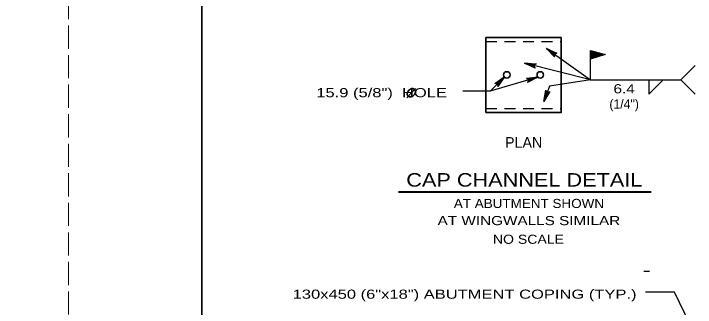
# Model space of a CAD drawing. Extents: x -6.4 to 73.1, y -66 to 0.
# Drawn here: x 33.28 to 42.22, y -36.55 to -32.69 of the extents above; entities that cross this region are included whole.
import ezdxf
from ezdxf.enums import TextEntityAlignment as Align

# ---------------------------------------------------------------- set-up
doc = ezdxf.new("R2010")
doc.units = 0
doc.header["$LTSCALE"] = 0.048
doc.linetypes.add('LONG_DASHED', pattern=[7.5, 6, -1.5])
doc.linetypes.add('MEDIUM_DASHED', pattern=[4.5, 3, -1.5])
for name, color, linetype, lineweight in [('1', 7, 'Continuous', 13), ('3', 7, 'Continuous', 35), ('4', 7, 'Continuous', 25), ('5', 7, 'Continuous', 25), ('63', 7, 'LONG_DASHED', 13)]:
    doc.layers.add(name, color=color, linetype=linetype, lineweight=lineweight)

msp = doc.modelspace()

# ---------------------------------------------------------------- linework, layer by layer
at = {"layer": '1', "lineweight": 35}
msp.add_lwpolyline([(35.75, -43.25), (67.25, -43.25), (67.25, -22.75), (35.75, -22.75)], close=True, dxfattribs=at)
at = {"layer": '3'}
for q in [(40.46525, -33.004), (39.47558, -33.988)]:
    msp.add_line((39.47558, -33.004), q, dxfattribs=at)
at = {"layer": '3', "linetype": 'MEDIUM_DASHED', "lineweight": 25}
for p, q in [((39.47558, -33.05525), (40.46525, -33.05525)), ((39.47558, -33.93675), (40.46525, -33.93675))]:
    msp.add_line(p, q, dxfattribs=at)
at = {"layer": '3', "lineweight": 25}
for p, q in [((40.27067, -33.14725), (40.84858, -33.55908)), ((40.84858, -33.55908), (39.98417, -33.34367)), ((42.03408, -33.55917), (42.22242, -33.37083)), ((40.84858, -33.55908), (40.311, -33.64517)), ((40.84858, -33.55908), (42.03417, -33.55908)), ((42.03408, -33.55917), (42.22242, -33.7475)), ((40.311, -33.64517), (40.23583, -33.84458))]:
    msp.add_line(p, q, dxfattribs=at)
at = {"layer": '3'}
msp.add_lwpolyline([(39.47558, -33.988), (40.46525, -33.988), (40.46525, -33.004)], dxfattribs=at)
at = {"layer": '3', "lineweight": 25}
for points in [[(40.84858, -33.55908), (40.84858, -33.17508), (41.041, -33.22867), (40.84842, -33.28742), (40.85208, -33.18142), (41.02567, -33.2285), (40.85333, -33.27992), (40.85333, -33.18633), (41.01517, -33.22792), (40.85642, -33.275), (40.85583, -33.19192), (41.00208, -33.2285), (40.85892, -33.27), (40.85833, -33.19875), (40.98533, -33.22792), (40.86942, -33.25767), (40.862, -33.20367), (40.97425, -33.22667), (40.867, -33.26325), (40.86575, -33.2105), (40.96308, -33.22667), (40.87133, -33.25517), (40.86883, -33.2155), (40.95067, -33.22667), (40.87442, -33.25142), (40.87133, -33.21792), (40.94008, -33.22667), (40.87567, -33.24775), (40.87567, -33.22292), (40.92958, -33.22725), (40.87875, -33.24275), (40.87875, -33.226), (40.91467, -33.22908), (40.88058, -33.23967), (40.88183, -33.231), (40.90358, -33.23033), (40.88125, -33.23717), (40.88308, -33.23283), (41.03433, -33.2285), (40.8515, -33.28308), (40.85083, -33.17825)], [(41.61592, -33.55908), (41.61592, -33.74742), (41.80425, -33.55908)]]:
    msp.add_lwpolyline(points, dxfattribs=at)
at = {"layer": '3'}
for centre in [(39.75127, -33.49602), (40.18956, -33.49602)]:
    msp.add_circle(centre, 0.04217, dxfattribs=at)
at = {"layer": '4'}
for p, q in [((40.15925, -33.52533), (39.53275, -33.71025)), ((41.54975, -36.07575), (41.6225, -36.07575)), ((42.19158, -36.85133), (41.95175, -36.34792))]:
    msp.add_line(p, q, dxfattribs=at)
at = {"layer": '4', "lineweight": 40}
msp.add_line((38.3295, -35.03375), (41.64542, -35.03375), dxfattribs=at)
at = {"layer": '4'}
for points in [[(40.27067, -33.14725), (40.40833, -33.21108), (40.40133, -33.211), (40.39433, -33.21092), (40.389, -33.21325), (40.38367, -33.21558), (40.38008, -33.21917), (40.3765, -33.22275), (40.37433, -33.22733), (40.37208, -33.23183), (40.37158, -33.23767), (40.37108, -33.24342), (40.3735, -33.25), (40.37583, -33.25658), (40.27067, -33.14725), (40.3735, -33.25), (40.37108, -33.24342), (40.27067, -33.14725), (40.37158, -33.23767), (40.37208, -33.23183), (40.27067, -33.14725), (40.37433, -33.22733), (40.3765, -33.22275), (40.27067, -33.14725), (40.38008, -33.21917), (40.38367, -33.21558), (40.27067, -33.14725), (40.389, -33.21325), (40.39433, -33.21092), (40.27067, -33.14725), (40.40133, -33.211)], [(39.98417, -33.34375), (40.13567, -33.35167), (40.12917, -33.35417), (40.12267, -33.35667), (40.11858, -33.36083), (40.1145, -33.365), (40.1125, -33.36967), (40.1105, -33.37433), (40.11017, -33.37942), (40.10983, -33.38442), (40.1115, -33.39), (40.11325, -33.39558), (40.11783, -33.40075), (40.1225, -33.406), (39.98417, -33.34375), (40.11783, -33.40075), (40.11325, -33.39558), (39.98417, -33.34375), (40.1115, -33.39), (40.10983, -33.38442), (39.98417, -33.34375), (40.11017, -33.37942), (40.1105, -33.37433), (39.98417, -33.34375), (40.1125, -33.36967), (40.1145, -33.365), (39.98417, -33.34375), (40.11858, -33.36083), (40.12267, -33.35667), (39.98417, -33.34375), (40.12917, -33.35417)], [(39.71875, -33.52283), (39.53275, -33.71025), (39.17275, -33.71025)], [(39.71875, -33.52283), (39.6335, -33.64842), (39.63475, -33.6415), (39.636, -33.63467), (39.6345, -33.629), (39.63308, -33.62342), (39.63008, -33.61925), (39.62717, -33.61517), (39.623, -33.61225), (39.61883, -33.60933), (39.61325, -33.60792), (39.60758, -33.6065), (39.60075, -33.60775), (39.59383, -33.609), (39.71875, -33.52283), (39.60075, -33.60775), (39.60758, -33.6065), (39.71875, -33.52283), (39.61325, -33.60792), (39.61883, -33.60933), (39.71875, -33.52283), (39.623, -33.61225), (39.62717, -33.61517), (39.71875, -33.52283), (39.63008, -33.61925), (39.63308, -33.62342), (39.71875, -33.52283), (39.6345, -33.629), (39.636, -33.63467), (39.71875, -33.52283), (39.63475, -33.6415)], [(40.15925, -33.52533), (40.02408, -33.59442), (40.0285, -33.58892), (40.03292, -33.5835), (40.03433, -33.57783), (40.03575, -33.57225), (40.03517, -33.56717), (40.03458, -33.56217), (40.03233, -33.55758), (40.03008, -33.553), (40.02583, -33.54908), (40.02158, -33.54517), (40.01492, -33.54292), (40.00825, -33.54075), (40.15925, -33.52533), (40.01492, -33.54292), (40.02158, -33.54517), (40.15925, -33.52533), (40.02583, -33.54908), (40.03008, -33.553), (40.15925, -33.52533), (40.03233, -33.55758), (40.03458, -33.56217), (40.15925, -33.52533), (40.03517, -33.56717), (40.03575, -33.57225), (40.15925, -33.52533), (40.03433, -33.57783), (40.03292, -33.5835), (40.15925, -33.52533), (40.0285, -33.58892)], [(40.23592, -33.84458), (40.26275, -33.69525), (40.26442, -33.70208), (40.26608, -33.70883), (40.26967, -33.71342), (40.27333, -33.71792), (40.27767, -33.7205), (40.28208, -33.72308), (40.28708, -33.72408), (40.292, -33.725), (40.29775, -33.72408), (40.3035, -33.72308), (40.30925, -33.71908), (40.315, -33.71517), (40.23592, -33.84458), (40.30925, -33.71908), (40.3035, -33.72308), (40.23592, -33.84458), (40.29775, -33.72408), (40.292, -33.725), (40.23592, -33.84458), (40.28708, -33.72408), (40.28208, -33.72308), (40.23592, -33.84458), (40.27767, -33.7205), (40.27333, -33.71792), (40.23592, -33.84458), (40.26967, -33.71342), (40.26608, -33.70883), (40.23592, -33.84458), (40.26442, -33.70208)]]:
    msp.add_lwpolyline(points, dxfattribs=at)
at = {"layer": '5', "lineweight": 35}
msp.add_line((38.44108, -33.796), (38.55308, -33.67342), dxfattribs=at)
at = {"layer": '5'}
msp.add_line((41.95183, -36.34792), (41.56917, -36.34792), dxfattribs=at)
at = {"layer": '5', "lineweight": 35}
msp.add_spline([(38.54142, -33.6855), (38.53267, -33.67867), (38.52392, -33.67625), (38.51292, -33.67525), (38.50667, -33.67525), (38.49592, -33.67775), (38.48608, -33.68225), (38.47917, -33.68617), (38.46592, -33.69675), (38.45558, -33.71025), (38.44933, -33.72292), (38.44567, -33.7345), (38.44458, -33.74525), (38.44567, -33.7545), (38.45017, -33.76767), (38.45492, -33.7745), (38.46458, -33.78175), (38.47908, -33.78525), (38.49558, -33.78475), (38.51642, -33.77525), (38.53167, -33.76217), (38.54317, -33.74625), (38.55067, -33.72967), (38.55317, -33.71125), (38.54992, -33.69942), (38.54192, -33.6855)], degree=3, dxfattribs=at)
at = {"layer": '63'}
for points in [[(0, -44), (34, -44), (34, -22), (0, -22)], [(34, -44), (68, -44), (68, -22), (34, -22)]]:
    msp.add_lwpolyline(points, close=True, dxfattribs=at)

# ---------------------------------------------------------------- texts
at = {"layer": '4'}
for s, height, width, p in [('6.4', 0.12, 1.25, (41.29, -33.73817)), ('CAP CHANNEL DETAIL', 0.1772, 1.2, (39.98062, -34.96358)), ('AT ABUTMENT SHOWN', 0.12, 1.1, (40.04121, -35.2445)), ('AT WINGWALLS SIMILAR', 0.12, 1.25, (40.04121, -35.4695)), ('NO SCALE', 0.12, 1.15, (40.03467, -35.71483))]:
    msp.add_text(s, height=height, dxfattribs=dict(at, width=width)).set_placement(p, align=Align.CENTER)
at = {"layer": '4', "width": 1.35}
msp.add_text('15.9 (5/8")  HOLE', height=0.12, dxfattribs=at).set_placement((37.25142, -33.78925))
at = {"layer": '4'}
for s, height, p in [('(1/4")', 0.12, (41.29, -33.93817)), ('PLAN', 0.14, (39.97196, -34.45333))]:
    msp.add_text(s, height=height, dxfattribs=at).set_placement(p, align=Align.CENTER)
at = {"layer": '5', "width": 1.35}
msp.add_text('130x450 (6"x18") ABUTMENT COPING (TYP.)', height=0.12, dxfattribs=at).set_placement((41.45308, -36.43617), align=Align.RIGHT)

doc.saveas('drawing.dxf')
